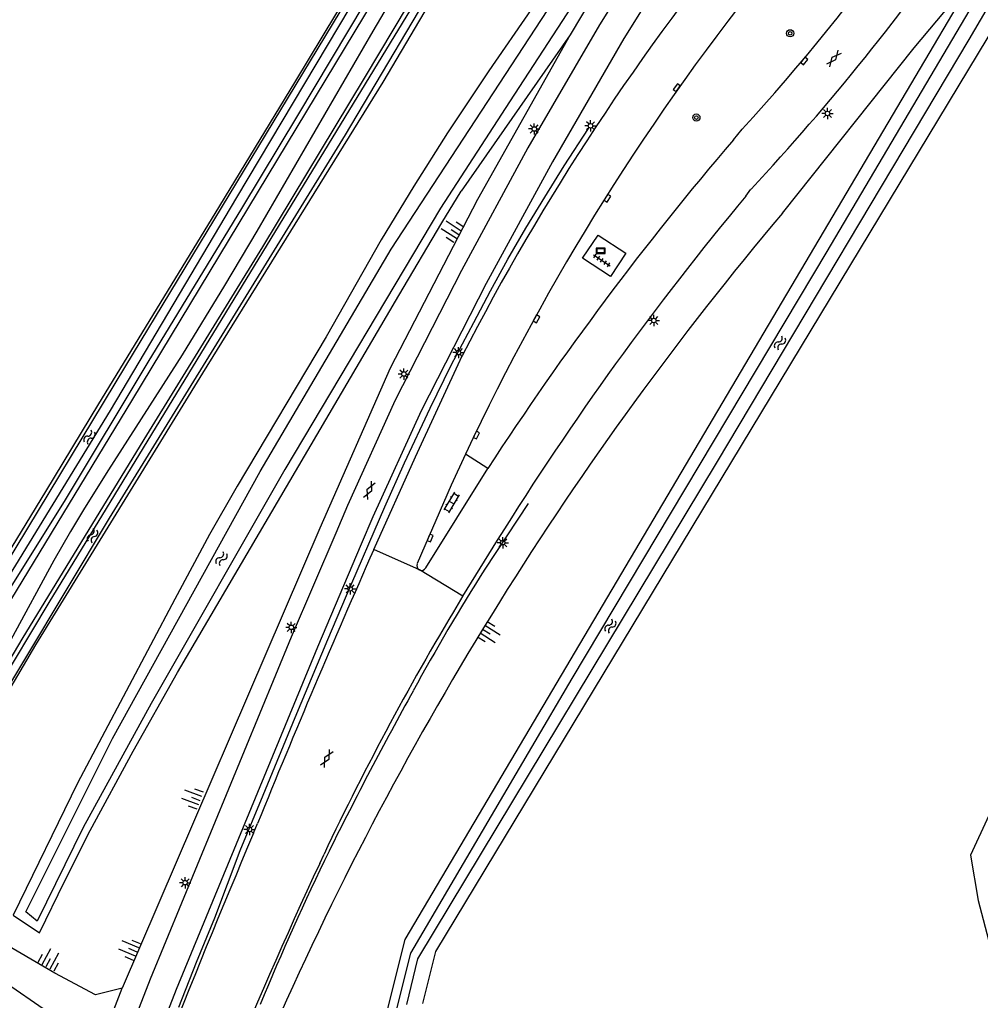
# Model space of a CAD drawing. Extents: x 128999 to 131010, y 395498 to 399007.
# Drawn here: x 129423.4 to 129529.8, y 398126.1 to 398234.8 of the extents above; entities that cross this region are included whole.
import ezdxf

# ---------------------------------------------------------------- set-up
doc = ezdxf.new("R2010")
doc.units = 0
for name, color, linetype in [('gg-knt-BGT kruinlijn', 7, 'Continuous'), ('gg-knt-bovenkant onderkant talud', 7, 'Continuous'), ('gg-knt-onverhard', 7, 'Continuous'), ('gg-knt-verharding', 7, 'Continuous'), ('gg-kntw-bovenkant insteek waterloop', 7, 'Continuous'), ('gg-kntw-waterlijn', 7, 'Continuous'), ('gt-grn-groengrens', 7, 'Continuous'), ('gt-grn-weggrens', 7, 'Continuous'), ('gt-knt-geleideconstructie', 7, 'Continuous'), ('gt-symb-boom', 7, 'Continuous'), ('gt-symb-gesloten verharding', 7, 'Continuous'), ('gt-symb-klinker verharding', 7, 'Continuous'), ('gt-symb-kolk', 7, 'Continuous'), ('gt-symb-lichtmast', 7, 'Continuous'), ('gt-symb-reclamebord', 7, 'Continuous'), ('gt-symb-talud symbool', 7, 'Continuous'), ('gt-symb-tegel verharding', 7, 'Continuous'), ('gt-symb-watersymbool', 7, 'Continuous')]:
    doc.layers.add(name, color=color, linetype=linetype)

# ---------------------------------------------------------------- blocks, each defined once
blk = doc.blocks.new('gt0-WA')
at = {"layer": 'gt-symb-watersymbool'}
for centre, start, end in [((-0.32, 0.02), 28.0725, 151.9275), ((0.43, 0.42), 208.0725, 331.9275), ((-0.32, -0.43), 28.0725, 151.9275), ((0.43, -0.03), 208.0725, 331.9275)]:
    blk.add_arc(centre, 0.425, start, end, dxfattribs=at)
blk = doc.blocks.new('gt0-BOOM')
at = {"layer": 'gt-symb-boom'}
for radius in [0.4, 0.2]:
    blk.add_circle((0, 0), radius, dxfattribs=at)
blk = doc.blocks.new('gt0-KOLK')
at = {"layer": 'gt-symb-kolk'}
blk.add_lwpolyline([(0, 0), (0.38, 0), (0.38, 0.4), (-0.38, 0.4), (-0.38, 0), (0, 0)], dxfattribs=at)
blk = doc.blocks.new('gt0-LMAST')
at = {"layer": 'gt-symb-lichtmast'}
for p, q in [((-0.18, 0.17), (-0.45, 0.44)), ((-0.01, 0.25), (-0.01, 0.62)), ((0.17, 0.17), (0.44, 0.44)), ((-0.26, 0), (-0.63, 0)), ((-0.18, -0.18), (-0.45, -0.45)), ((-0.01, -0.25), (-0.01, -0.63)), ((0.44, -0.45), (0.17, -0.18)), ((0.24, 0), (0.62, 0))]:
    blk.add_line(p, q, dxfattribs=at)
blk.add_circle((-0.01, 0), 0.25, dxfattribs=at)
blk = doc.blocks.new('gt0-GESVH1')
at = {"layer": 'gt-symb-gesloten verharding'}
for p, q in [((-0.99, -0.26), (0.01, 0.24)), ((0.01, -0.26), (-0.99, 0.24)), ((0.01, 0.24), (1.01, -0.26)), ((1.01, 0.24), (0.01, -0.26))]:
    blk.add_line(p, q, dxfattribs=at)
blk = doc.blocks.new('gt0-KL1')
at = {"layer": 'gt-symb-klinker verharding'}
for p, q in [((-1.15, 0.3), (1.15, 0.3)), ((-1, -0.3), (-1, 0.3)), ((-0.5, 0.3), (-0.5, 0.45)), ((0, -0.3), (0, 0.3)), ((0.5, 0.3), (0.5, 0.45)), ((1, -0.3), (1, 0.3)), ((-1.15, -0.3), (1.15, -0.3)), ((-0.5, -0.45), (-0.5, -0.3)), ((0.5, -0.45), (0.5, -0.3))]:
    blk.add_line(p, q, dxfattribs=at)
blk = doc.blocks.new('gt0-TALUD_1')
at = {"layer": 'gt-symb-talud symbool'}
for p, q in [((-1, -1), (-1, 0)), ((-0.5, -2), (-0.5, 0)), ((0, -1), (0, 0)), ((0.5, -2), (0.5, 0)), ((1, -1), (1, 0))]:
    blk.add_line(p, q, dxfattribs=at)
blk = doc.blocks.new('gt0-RBORD')
at = {"layer": 'gt-symb-reclamebord'}
blk.add_lwpolyline([(-0.5, 0.29), (-0.5, -0.29), (0.5, -0.29), (0.5, 0.29), (-0.5, 0.29)], dxfattribs=at)
blk.add_lwpolyline([(-0.42, -0.21), (0.42, -0.21), (0.42, 0.21), (-0.42, 0.21)], close=True, dxfattribs=at)
blk = doc.blocks.new('gt0-TEG1')
at = {"layer": 'gt-symb-tegel verharding'}
for p, q in [((-1.12, 0), (1.12, 0)), ((-0.9, -0.25), (-0.9, 0.25)), ((-0.45, -0.25), (-0.45, 0.25)), ((0, -0.25), (0, 0.25)), ((0.45, -0.25), (0.45, 0.25)), ((0.9, -0.25), (0.9, 0.25))]:
    blk.add_line(p, q, dxfattribs=at)

msp = doc.modelspace()

# ---------------------------------------------------------------- linework, layer by layer
at = {"layer": 'gg-knt-BGT kruinlijn'}
for points in [[(129484.36, 398233.12), (129474.12, 398214.86), (129464.41, 398196.17), (129456.62, 398178.44), (129434.73, 398127.48)], [(129434.73, 398127.48), (129431.79, 398126.73), (129427.28, 398129.14), (129420.87, 398132.86)], [(129418.84, 398129.8), (129420.93, 398128.7), (129427.05, 398124.48), (129430.33, 398121.93), (129431.82, 398119.95)]]:
    msp.add_lwpolyline(points, dxfattribs=at)
msp.add_arc((129794.26, 397972.04), 374.49, 139.8801, 156.2083, dxfattribs=at)
at = {"layer": 'gg-knt-bovenkant onderkant talud'}
msp.add_line((129431.82, 398119.95), (129434.73, 398127.48), dxfattribs=at)
at = {"layer": 'gg-knt-onverhard'}
for points in [[(129419.46, 398167.24), (129428.46, 398181.59), (129437.61, 398196.85), (129448.01, 398213.88), (129454.19, 398224.17), (129467.18, 398245.98), (129475.05, 398258.97), (129479.7, 398267.21)], [(129482.93, 398265.3), (129471.62, 398249.03), (129462.49, 398233.52), (129449.66, 398211.34), (129446.08, 398205.33), (129441.38, 398197.66), (129433.21, 398184.9), (129430.57, 398180.66), (129429.03, 398178.09), (129427.18, 398174.85), (129422.42, 398166.07), (129420.4, 398162.61), (129419.33, 398160.91), (129417.43, 398158.16), (129413.78, 398153.29), (129412.09, 398150.81), (129411.08, 398149.09), (129410.21, 398147.31), (129409.76, 398146.18), (129409.45, 398145.24), (129409.2, 398144.27), (129409, 398143.12), (129408.94, 398142.11)]]:
    msp.add_lwpolyline(points, dxfattribs=at)
at = {"layer": 'gg-knt-verharding'}
for p, q in [((129502.46, 398221.48), (129503.43, 398222.64)), ((129503.84, 398215.24), (129504.4, 398216.01)), ((129475.26, 398185.07), (129472.76, 398186.65)), ((129468.38, 398174.07), (129475.26, 398185.07)), ((129472.48, 398170.93), (129476.3, 398177.11)), ((129449.3, 398144.66), (129449.73, 398145.72)), ((129456.62, 398141.3), (129457.1, 398142.34))]:
    msp.add_line(p, q, dxfattribs=at)
for points in [[(129523.28, 398293.58), (129523.08, 398292.58), (129522.66, 398291.61), (129521.82, 398289.37), (129518.81, 398284.14), (129487.63, 398234.22), (129479.69, 398220.59), (129472.33, 398207.01), (129464.99, 398192.63), (129459.71, 398180.96), (129458.4, 398177.9)], [(129526.33, 398289.89), (129523.57, 398286.2), (129521.45, 398282.51), (129490.33, 398232.71), (129482.42, 398219.02), (129475.06, 398205.57), (129467.85, 398191.45), (129462.5, 398179.71), (129461.22, 398176.68)], [(129485.75, 398208.38), (129487.46, 398210.93), (129490.54, 398208.91), (129488.83, 398206.32), (129485.75, 398208.38)], [(129462.61, 398176.07), (129467.23, 398186.37), (129472.41, 398197.55)], [(129472.76, 398186.65), (129471.19, 398183.23), (129467.41, 398174.52)], [(129458.4, 398177.9), (129453.47, 398166.39), (129437.83, 398128.48), (129434.17, 398119.05)], [(129461.22, 398176.68), (129456.39, 398165.27), (129440.71, 398127.35), (129437.07, 398117.92)]]:
    msp.add_lwpolyline(points, dxfattribs=at)
for centre, radius, start, end in [((129313.42, 398394.08), 261.12, 317.0038, 333.9503), ((129315.92, 398393.31), 253.55, 317.6927, 330.7089), ((129713.17, 398073.99), 270.62, 140.3911, 152.833), ((129714.64, 398072.9), 267.29, 141.0473, 154.8138), ((129768.18, 397994.68), 349.36, 139.5192, 146.978), ((129765.41, 397997.28), 340.48, 140.1961, 148.1182), ((130440.81, 397743.2), 1069.7, 156.12989, 157.89597), ((129467.9, 398174.31), 0.535, 157.4327, 245.0202), ((129467.9, 398174.31), 0.535, 245.0519, 332.7472), ((129751.4, 398002.56), 325.81, 148.8827, 154.5947), ((130455.22, 397719.67), 1092.02, 157.09634, 159.96301), ((129952.77, 397910.18), 547.34, 155.023, 160.6675)]:
    msp.add_arc(centre, radius, start, end, dxfattribs=at)
at = {"layer": 'gg-kntw-bovenkant insteek waterloop'}
msp.add_line((129484.36, 398233.12), (129472.3, 398215.77), dxfattribs=at)
for points in [[(129501.13, 398293.04), (129487.38, 398271.62), (129461.55, 398228.31), (129450.27, 398209.62), (129437.44, 398188.76), (129423.75, 398166.32), (129413.21, 398148.62), (129410.37, 398144.05)], [(129411.75, 398143.13), (129413.49, 398145.78), (129414.41, 398147.27), (129425.18, 398165.51), (129443.68, 398195.61), (129463.64, 398227.86), (129482.41, 398259.62), (129502.65, 398292.47)], [(129332.19, 398173.87), (129332.22, 398175.02), (129332.44, 398176.04), (129350.47, 398167.74), (129366.82, 398160.47), (129401.43, 398145.43), (129402.45, 398145.12), (129403.19, 398145.28), (129404.55, 398146.88), (129426.29, 398182.51), (129432.14, 398192.24), (129445.03, 398213.31), (129453.86, 398227.84), (129467.83, 398251.02), (129478.45, 398268.8), (129491.72, 398291.16), (129493.14, 398290.76)], [(129557.6, 398269.78), (129542.64, 398252.76), (129469.44, 398131.55), (129468, 398125.77)], [(129486.63, 398245.28), (129489.15, 398247.89), (129490.39, 398247.31), (129490.75, 398243.87), (129484.36, 398233.12)], [(129529.24, 398239.76), (129466.07, 398132.86), (129430.41, 397990.66)], [(129480.04, 398235.91), (129475.36, 398229.11), (129470.78, 398222.24), (129467.04, 398216.36), (129463.42, 398210.41), (129457.35, 398199.64), (129447.47, 398183.1), (129444.4, 398177.74), (129440.56, 398170.6), (129429.77, 398150.21), (129422.67, 398135.58)], [(129422.67, 398135.58), (129425.58, 398133.62), (129428.33, 398139.31), (129431.2, 398144.94), (129435.96, 398153.74), (129440.87, 398162.47), (129465.38, 398204.24), (129470.16, 398212.29), (129472.3, 398215.77)]]:
    msp.add_lwpolyline(points, dxfattribs=at)
at = {"layer": 'gg-kntw-waterlijn'}
for points in [[(129494.92, 398282.53), (129501.03, 398292.05), (129501.34, 398292.38), (129501.78, 398292.43), (129501.93, 398292.09), (129501.92, 398291.92), (129495.76, 398282.11), (129482.4, 398260.78), (129459.44, 398222.04), (129433.29, 398179.55), (129414.51, 398148.24), (129411.8, 398143.73), (129411.04, 398144.18), (129414.86, 398150.56), (129426.66, 398170.23), (129470.83, 398242.68), (129486.69, 398269.28), (129494.92, 398282.53)], [(129421.81, 398174.34), (129435.16, 398196.44), (129458.02, 398234.25), (129481.45, 398273.02), (129491.77, 398290.54), (129492.39, 398290.18), (129489.95, 398286.05), (129470.35, 398253.21), (129459.97, 398236.13), (129447.39, 398215.08), (129433.42, 398191.49), (129421.81, 398172.54)], [(129466.72, 398131.36), (129484.59, 398161.79), (129512.85, 398209.1), (129530.49, 398239.02), (129539.28, 398253.9), (129554.56, 398273.66), (129555.82, 398272.72), (129540.85, 398253.69), (129528.53, 398232.61), (129500.67, 398185.83), (129467.47, 398130.75), (129466.23, 398125.67)], [(129424.08, 398135.93), (129433.67, 398155.13), (129450.01, 398184.74), (129464.52, 398209.38), (129487.22, 398244.04), (129488.97, 398246.14), (129489.61, 398245.82), (129489.33, 398243.62), (129477.65, 398225.67), (129469.99, 398213.89), (129452.75, 398184.95), (129437.95, 398159.01), (129430.41, 398145.28), (129425.32, 398134.92), (129424.08, 398135.93)], [(129431.47, 397990.14), (129433.72, 397999.76), (129466.72, 398131.36)]]:
    msp.add_lwpolyline(points, dxfattribs=at)
at = {"layer": 'gt-grn-groengrens'}
for points in [[(129404.94, 398142.61), (129405.94, 398143.71), (129422.39, 398170.47), (129435.92, 398192.76), (129476.49, 398259.97), (129493.78, 398290.28), (129497.33, 398295.16), (129499.39, 398298.7)], [(129507.89, 398213.36), (129522.48, 398231.66), (129529.24, 398239.76)], [(129547.73, 398149.59), (129540.67, 398147.26), (129535.42, 398148.03), (129534.1, 398151.06), (129532.86, 398151.34), (129530.75, 398146.63), (129528.73, 398142.21), (129529.55, 398137.21), (129530.88, 398132.15), (129532.56, 398127.46), (129533.71, 398122.2), (129533.67, 398115.31), (129534.26, 398110.26)]]:
    msp.add_lwpolyline(points, dxfattribs=at)
at = {"layer": 'gt-grn-weggrens'}
for p, q in [((129467.68, 398173.83), (129462.61, 398176.07)), ((129472.48, 398170.93), (129467.68, 398173.83))]:
    msp.add_line(p, q, dxfattribs=at)
at = {"layer": 'gt-knt-geleideconstructie'}
msp.add_line((129479.72, 398181.17), (129474.92, 398173.9), dxfattribs=at)
msp.add_lwpolyline([(129441, 398125.39), (129442.97, 398130.36), (129445, 398135.29), (129447.82, 398142.73), (129450.34, 398148.85), (129453.91, 398157.49), (129457.53, 398166.1), (129459.59, 398171), (129463.85, 398180.83), (129466, 398185.68), (129468.85, 398191.75), (129471.18, 398196.5), (129473.69, 398201.24), (129475.55, 398204.75), (129477.48, 398208.27), (129479.47, 398211.68), (129481.56, 398215.12), (129483.7, 398218.59), (129486.41, 398222.73)], dxfattribs=at)
for centre, radius, start, end in [((129678.59, 398044.85), 241.12, 147.6402, 151.3612), ((129852.82, 397946.48), 441.18, 150.9942, 153.5971), ((129709.91, 398019.23), 280.83, 153.9259, 157.7233)]:
    msp.add_arc(centre, radius, start, end, dxfattribs=at)

# ---------------------------------------------------------------- block references
at = {"layer": 'gt-symb-boom'}
for p in [(129508.74, 398233.28), (129498.35, 398223.94)]:
    msp.add_blockref('gt0-BOOM', p, dxfattribs=at)
at = {"layer": 'gt-symb-gesloten verharding'}
for p, rotation in [((129513.57, 398230.48), 50.35582504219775), ((129462.11, 398182.65), 65.48492926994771), ((129457.43, 398152.95), -118.30852047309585)]:
    msp.add_blockref('gt0-GESVH1', p, dxfattribs=dict(at, rotation=rotation))
at = {"layer": 'gt-symb-klinker verharding', "rotation": -121.2584853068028}
msp.add_blockref('gt0-KL1', (129471.22, 398181.3), dxfattribs=at)
at = {"layer": 'gt-symb-kolk'}
for p, rotation in [((129510.14, 398230.33), -128.22155685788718), ((129496.34, 398227.14), 53.82935586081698), ((129488.33, 398215.11), -122.08436153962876), ((129480.46, 398201.74), -118.82083594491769), ((129473.81, 398188.85), -115.7195129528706), ((129468.68, 398177.45), -112.69475559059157)]:
    msp.add_blockref('gt0-KOLK', p, dxfattribs=dict(at, rotation=rotation))
at = {"layer": 'gt-symb-lichtmast'}
for p in [(129512.88, 398224.4), (129480.4, 398222.68), (129486.64, 398223.03), (129493.64, 398201.45), (129472, 398197.9), (129465.96, 398195.53), (129476.9, 398176.84), (129460, 398171.72), (129453.48, 398167.46), (129448.85, 398145.06), (129441.72, 398139.17)]:
    msp.add_blockref('gt0-LMAST', p, dxfattribs=at)
at = {"layer": 'gt-symb-reclamebord'}
msp.add_blockref('gt0-RBORD', (129487.75, 398209.19), dxfattribs=at)
at = {"layer": 'gt-symb-talud symbool'}
for p, xscale, yscale, rotation in [((129472.03, 398210.99), 1.000224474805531, 1.000224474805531, -122.8797819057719), ((129474.65, 398167.23), 0.999590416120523, 0.9995904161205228, 57.709051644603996), ((129443.35, 398148.29), 0.9998849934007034, 0.9998849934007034, -110.42861714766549), ((129436.36, 398131.51), 1.0003139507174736, 1.0003139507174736, -112.82254065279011), ((129426.29, 398129.84), 1.0005623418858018, 1.0005623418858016, 151.46266245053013)]:
    msp.add_blockref('gt0-TALUD_1', p, dxfattribs=dict(at, xscale=xscale, yscale=yscale, rotation=rotation))
at = {"layer": 'gt-symb-tegel verharding', "rotation": -33.37220238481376}
msp.add_blockref('gt0-TEG1', (129487.88, 398208.12), dxfattribs=at)
at = {"layer": 'gt-symb-watersymbool'}
for p, rotation in [((129507.58, 398198.92), 59.075540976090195), ((129431.08, 398188.49), 59.743562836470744), ((129431.43, 398177.57), 67.97515406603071), ((129445.71, 398175.02), 59.33107335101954), ((129488.86, 398167.64), -118.30852047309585)]:
    msp.add_blockref('gt0-WA', p, dxfattribs=dict(at, rotation=rotation))

doc.saveas('drawing.dxf')
